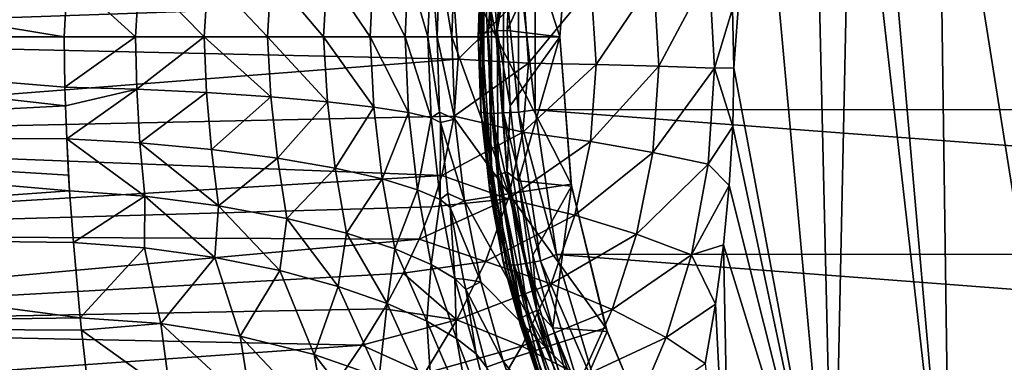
# Model space of a CAD drawing. Header units: metres. Extents: x -109 to 109, y -917 to 389.
# Tile 613 of 656: x -41 to -14, y -9 to 0. Entities that reach past the tile are written whole.
import ezdxf

# ---------------------------------------------------------------- set-up
doc = ezdxf.new("R2010")
doc.units = ezdxf.units.M
doc.layers.add('solid_24503124_XXX_01_SW0001', color=7, linetype='CONTINUOUS')

msp = doc.modelspace()

# ---------------------------------------------------------------- linework, layer by layer
at = {"layer": 'solid_24503124_XXX_01_SW0001'}
for points in [[(-13.716597, 9.020771, 25.438078), (-15.558945, 8.731133, 24.34955), (-11.698054, -15.608111, 25.62023)], [(-15.558945, 8.731133, 24.34955), (-17.322748, 8.409726, 23.121616), (-15.224534, -15.608111, 23.695024)], [(-15.558945, 8.731133, 24.34955), (-15.224534, -15.608111, 23.695024), (-11.698054, -15.608111, 25.62023)], [(-17.940081, 8.286742, 22.643448), (-18.996506, 8.062433, 21.759905), (-18.441193, -15.608111, 21.287626)], [(-17.940081, 8.286742, 22.643448), (-18.441193, -15.608111, 21.287626), (-15.224534, -15.608111, 23.695024)], [(-17.322748, 8.409726, 23.121616), (-17.940081, 8.286742, 22.643448), (-15.224534, -15.608111, 23.695024)], [(-18.996506, 8.062433, 21.759905), (-20.57029, 7.692861, 20.269875), (-18.441193, -15.608111, 21.287626)], [(-20.57029, 7.692861, 20.269875), (-21.234648, 0.771415, 19.357843), (-21.196859, -0.85483, 19.336443)], [(-20.57029, 7.692861, 20.269875), (-21.196859, -0.85483, 19.336443), (-18.441193, -15.608111, 21.287626)], [(-28.62397, 4.533592, -37.5), (-27.75, 0, -55.5), (-28.891434, 2.273805, -37.5)], [(-28.62397, 4.533592, -37.5), (-27.408352, 4.341056, -55.5), (-27.75, 0, -55.5)], [(-26, 0, -55.5), (-27.75, 0, -55.5), (-27.408352, 4.341056, -55.5)], [(-25.670517, 4.126082, -66.677605), (-27.370749, 2.257003, -66.263237), (-27.449984, 0.173294, -65.801292)], [(-26, 0.000001, -65.762871), (-25.670517, 4.126082, -66.677605), (-27.449984, 0.173294, -65.801292)], [(-25.679888, 4.067345, -55.5), (-26, 0, -55.5), (-27.408352, 4.341056, -55.5)], [(-26, 0.000001, -65.762871), (-25.679888, 4.067345, -55.5), (-25.670517, 4.126082, -66.677605)], [(-27.986675, 3.812137, -67.313385), (-28.168709, 2.141566, -67.04364), (-28.25, 0.000857, -66.582481)], [(-28.24172, -0.142667, -66.436623), (-27.986675, 3.812137, -67.313385), (-28.25, 0.000857, -66.582481)], [(-28.152916, 0.082682, -66.209373), (-27.986675, 3.812137, -67.313385), (-28.24172, -0.142667, -66.436623)], [(-27.696392, 4.06316, -66.864265), (-27.873201, 4.039024, -67.086472), (-28.152916, 0.082682, -66.209373)], [(-27.974415, 0.130767, -65.992477), (-27.696392, 4.06316, -66.864265), (-28.152916, 0.082682, -66.209373)], [(-28.152916, 0.082682, -66.209373), (-27.873201, 4.039024, -67.086472), (-27.986675, 3.812137, -67.313385)], [(-27.453663, 4.061774, -66.714935), (-27.696392, 4.06316, -66.864265), (-27.974415, 0.130767, -65.992477)], [(-27.729361, 0.162258, -65.850433), (-27.453663, 4.061774, -66.714935), (-27.974415, 0.130767, -65.992477)], [(-27.729361, 0.162258, -65.850433), (-27.370749, 2.257003, -66.263237), (-27.453663, 4.061774, -66.714935)], [(-26, 0.000001, -65.762871), (-26, 0, -55.5), (-25.679888, 4.067345, -55.5)], [(-56.5, 2.778371, -15.756924), (-39.583233, 1.714283, -15.907899), (-39.678162, -0.000001, -16)], [(-56.5, 0, -16), (-56.5, 2.778371, -15.756924), (-39.678162, -0.000001, -16)], [(-56.5, 2.778371, 15.756924), (-56.5, 0, 16), (-29.268167, 2.595763, 15.788033)], [(-56.5, 0, 16), (-28.917223, 0.957551, 15.971321), (-29.268167, 2.595763, 15.788033)], [(-28.891434, 2.273805, -37.5), (-28.980772, 0, -37.5), (-29.318672, 2.038873, -25.796112)], [(-28.891434, 2.273805, -37.5), (-27.75, 0, -55.5), (-28.980772, 0, -37.5)], [(-27.729361, 0.162258, -65.850433), (-27.449984, 0.173294, -65.801292), (-27.370749, 2.257003, -66.263237)], [(-30.179653, 1.872609, -22.05047), (-29.551321, 2.101726, -23.91371), (-29.639492, -0.000005, -23.994555)], [(-29.639492, -0.000005, -23.994555), (-29.551321, 2.101726, -23.91371), (-29.384438, 0, -25.940533)], [(-29.551321, 2.101726, -23.91371), (-29.318672, 2.038873, -25.796112), (-29.384438, 0, -25.940533)], [(-28.980772, 0, -37.5), (-29.384438, 0, -25.940533), (-29.318672, 2.038873, -25.796112)], [(-28.25, 0.000857, -66.582481), (-28.168709, 2.141566, -67.04364), (-28.174427, 2.064993, -115.475632)], [(-28.25, 0.000857, -66.582481), (-28.174427, 2.064993, -115.475632), (-28.173933, -2.071707, -115.475471)], [(-28.098782, -2.110008, -115.934052), (-28.174427, 2.064993, -115.475632), (-28.098793, 2.10986, -115.934059)], [(-28.098782, -2.110008, -115.934052), (-28.173933, -2.071707, -115.475471), (-28.174427, 2.064993, -115.475632)], [(-28.098793, 2.10986, -115.934059), (-27.885204, 2.121323, -116.352615), (-27.885202, -2.121329, -116.352615)], [(-28.098782, -2.110008, -115.934052), (-28.098793, 2.10986, -115.934059), (-27.885202, -2.121329, -116.352615)], [(-27.885204, 2.121323, -116.352615), (-27.554121, 2.104919, -116.685478), (-27.554119, -2.104925, -116.685478)], [(-27.885202, -2.121329, -116.352615), (-27.885204, 2.121323, -116.352615), (-27.554119, -2.104925, -116.685478)], [(-27.554121, 2.104919, -116.685478), (-27.136766, 2.078983, -116.899551), (-27.136765, -2.078989, -116.899544)], [(-27.554119, -2.104925, -116.685478), (-27.554121, 2.104919, -116.685478), (-27.136765, -2.078989, -116.899544)], [(-27.136766, 2.078983, -116.899551), (-26.677105, 2.011176, -116.974716), (-26.676769, -2.015789, -116.974602)], [(-27.136765, -2.078989, -116.899544), (-27.136766, 2.078983, -116.899551), (-26.676769, -2.015789, -116.974602)], [(26.676765, 2.015822, -116.974602), (26.677109, -2.011144, -116.974716), (-26.677105, 2.011176, -116.974716)], [(26.677109, -2.011144, -116.974716), (-26.676769, -2.015789, -116.974602), (-26.677105, 2.011176, -116.974716)], [(-37.71299, 0.000004, -16.189207), (-39.678162, -0.000001, -16), (-39.583233, 1.714283, -15.907899)], [(-37.71299, 0.000004, -16.189207), (-39.583233, 1.714283, -15.907899), (-37.596786, 1.817447, -16.087526)], [(-37.71299, 0.000004, -16.189207), (-37.596786, 1.817447, -16.087526), (-35.818016, 0.000003, -16.750692)], [(-37.596786, 1.817447, -16.087526), (-35.707794, 1.739065, -16.662689), (-35.818016, 0.000003, -16.750692)], [(-35.818016, 0.000003, -16.750692), (-35.707794, 1.739065, -16.662689), (-34.065163, 0.000002, -17.663782)], [(-35.707794, 1.739065, -16.662689), (-33.960316, 1.71539, -17.585342), (-34.065163, 0.000002, -17.663782)], [(-34.065163, 0.000002, -17.663782), (-33.960316, 1.71539, -17.585342), (-32.518982, 0, -18.894855)], [(-33.960316, 1.71539, -17.585342), (-32.418766, 1.746621, -18.82163), (-32.518982, 0, -18.894855)], [(-32.518982, 0, -18.894855), (-32.418766, 1.746621, -18.82163), (-31.236401, -0.000002, -20.398588)], [(-32.418766, 1.746621, -18.82163), (-31.14724, 1.760457, -20.331608), (-31.236401, -0.000002, -20.398588)], [(-31.236401, -0.000002, -20.398588), (-31.14724, 1.760457, -20.331608), (-30.264648, -0.000004, -22.119602)], [(-31.14724, 1.760457, -20.331608), (-30.179653, 1.872609, -22.05047), (-30.264648, -0.000004, -22.119602)], [(-30.264648, -0.000004, -22.119602), (-30.179653, 1.872609, -22.05047), (-29.639492, -0.000005, -23.994555)], [(-23.402374, 1.592675, 17.553528), (-23.26053, -0.810398, 17.60021), (-21.872469, 1.803425, 18.742199)], [(-23.26053, -0.810398, 17.60021), (-21.724585, -0.870392, 18.798265), (-21.872469, 1.803425, 18.742199)], [(-21.872469, 1.803425, 18.742199), (-21.724585, -0.870392, 18.798265), (-21.234648, 0.771415, 19.357843)], [(-26.993347, 1.184468, 16.141438), (-26.865681, -0.731257, 16.167435), (-25.12995, 1.383864, 16.676136)], [(-26.865681, -0.731257, 16.167435), (-24.994928, -0.763459, 16.712675), (-25.12995, 1.383864, 16.676136)], [(-25.12995, 1.383864, 16.676136), (-24.994928, -0.763459, 16.712675), (-23.402374, 1.592675, 17.553528)], [(-24.994928, -0.763459, 16.712675), (-23.26053, -0.810398, 17.60021), (-23.402374, 1.592675, 17.553528)], [(-26.993347, 1.184468, 16.141438), (-28.917223, 0.957551, 15.971321), (-28.803429, -0.615327, 15.988164)], [(-26.993347, 1.184468, 16.141438), (-28.803429, -0.615327, 15.988164), (-26.865681, -0.731257, 16.167435)], [(-56.5, 0, 16), (-28.803429, -0.615327, 15.988164), (-28.917223, 0.957551, 15.971321)], [(-21.724585, -0.870392, 18.798265), (-21.196859, -0.85483, 19.336443), (-21.234648, 0.771415, 19.357843)], [(-37.71299, 0.000004, -16.189207), (-39.659828, -1.393046, -15.939241), (-39.678162, -0.000001, -16)], [(-37.675434, -1.450179, -16.125557), (-39.659828, -1.393046, -15.939241), (-37.71299, 0.000004, -16.189207)], [(-37.675434, -1.450179, -16.125557), (-37.71299, 0.000004, -16.189207), (-35.818016, 0.000003, -16.750692)], [(-35.752346, -1.542133, -16.685354), (-37.675434, -1.450179, -16.125557), (-35.818016, 0.000003, -16.750692)], [(-33.974483, -1.657984, -17.603056), (-35.818016, 0.000003, -16.750692), (-34.065163, 0.000002, -17.663782)], [(-33.974483, -1.657984, -17.603056), (-35.752346, -1.542133, -16.685354), (-35.818016, 0.000003, -16.750692)], [(-32.4137, -1.792296, -18.835585), (-34.065163, 0.000002, -17.663782), (-32.518982, 0, -18.894855)], [(-32.4137, -1.792296, -18.835585), (-33.974483, -1.657984, -17.603056), (-34.065163, 0.000002, -17.663782)], [(-28.980772, 0, -37.5), (-28.891434, -2.273805, -37.5), (-29.384438, 0, -25.940533)], [(-28.980772, 0, -37.5), (-27.75, 0, -55.5), (-27.408352, -4.341056, -55.5)], [(-28.980772, 0, -37.5), (-27.408352, -4.341056, -55.5), (-28.891434, -2.273805, -37.5)], [(-28.168839, -2.139877, -66.121323), (-28.25, 0.000857, -66.582481), (-28.173933, -2.071707, -115.475471)], [(-28.24172, -0.142667, -66.436623), (-28.25, 0.000857, -66.582481), (-28.168839, -2.139877, -66.121323)], [(-27.873201, -3.873661, -65.332275), (-28.152916, 0.082682, -66.209373), (-28.24172, -0.142667, -66.436623)], [(-27.974415, 0.130767, -65.992477), (-28.152916, 0.082682, -66.209373), (-27.873201, -3.873661, -65.332275)], [(-27.729361, 0.162258, -65.850433), (-27.974415, 0.130767, -65.992477), (-27.696394, -3.801627, -65.120682)], [(-27.696394, -3.801627, -65.120682), (-27.974415, 0.130767, -65.992477), (-27.873201, -3.873661, -65.332275)], [(-25.679888, -4.067345, -55.5), (-27.408352, -4.341056, -55.5), (-27.75, 0, -55.5)], [(-26, 0, -55.5), (-25.679888, -4.067345, -55.5), (-27.75, 0, -55.5)], [(-27.729361, 0.162258, -65.850433), (-27.370771, -1.910415, -65.339348), (-27.449984, 0.173294, -65.801292)], [(-27.453665, -3.737259, -64.985931), (-27.370771, -1.910415, -65.339348), (-27.729361, 0.162258, -65.850433)], [(-27.453665, -3.737259, -64.985931), (-27.729361, 0.162258, -65.850433), (-27.696394, -3.801627, -65.120682)], [(-26, 0.000001, -65.762871), (-27.449984, 0.173294, -65.801292), (-27.370771, -1.910415, -65.339348)], [(-26, 0.000001, -65.762871), (-27.370771, -1.910415, -65.339348), (-27.133795, -3.981244, -64.880257)], [(-25.670517, -4.126081, -64.848145), (-26, 0.000001, -65.762871), (-27.133795, -3.981244, -64.880257)], [(-25.670517, -4.126081, -64.848145), (-26, 0, -55.5), (-26, 0.000001, -65.762871)], [(-25.670517, -4.126081, -64.848145), (-25.679888, -4.067345, -55.5), (-26, 0, -55.5)], [(-39.659828, -1.393046, -15.939241), (-56.5, 0, -16), (-39.678162, -0.000001, -16)], [(-39.644474, -1.911154, -15.885449), (-56.5, -2.778371, -15.756924), (-56.5, 0, -16)], [(-39.659828, -1.393046, -15.939241), (-39.644474, -1.911154, -15.885449), (-56.5, 0, -16)], [(-56.5, 0, 16), (-56.5, -2.778371, 15.756924), (-28.803429, -0.615327, 15.988164)], [(-31.132738, -1.939338, -20.330553), (-32.518982, 0, -18.894855), (-31.236401, -0.000002, -20.398588)], [(-31.132738, -1.939338, -20.330553), (-32.4137, -1.792296, -18.835585), (-32.518982, 0, -18.894855)], [(-30.169779, -2.09167, -22.025524), (-31.236401, -0.000002, -20.398588), (-30.264648, -0.000004, -22.119602)], [(-30.169779, -2.09167, -22.025524), (-31.132738, -1.939338, -20.330553), (-31.236401, -0.000002, -20.398588)], [(-29.552816, -2.241297, -23.856199), (-30.264648, -0.000004, -22.119602), (-29.639492, -0.000005, -23.994555)], [(-29.552816, -2.241297, -23.856199), (-30.169779, -2.09167, -22.025524), (-30.264648, -0.000004, -22.119602)], [(-29.639492, -0.000005, -23.994555), (-29.384438, 0, -25.940533), (-29.315258, -2.085218, -25.800571)], [(-29.552816, -2.241297, -23.856199), (-29.639492, -0.000005, -23.994555), (-29.315258, -2.085218, -25.800571)], [(-28.891434, -2.273805, -37.5), (-29.315258, -2.085218, -25.800571), (-29.384438, 0, -25.940533)], [(-27.939911, -4.094341, -65.560562), (-28.24172, -0.142667, -66.436623), (-28.168839, -2.139877, -66.121323)], [(-27.873201, -3.873661, -65.332275), (-28.24172, -0.142667, -66.436623), (-27.939911, -4.094341, -65.560562)], [(-56.5, -2.778371, 15.756924), (-28.910946, -2.189359, 15.849502), (-28.803429, -0.615327, 15.988164)], [(-26.865681, -0.731257, 16.167435), (-28.803429, -0.615327, 15.988164), (-28.910946, -2.189359, 15.849502)], [(-26.865681, -0.731257, 16.167435), (-28.910946, -2.189359, 15.849502), (-27.016796, -2.634909, 15.969105)], [(-26.865681, -0.731257, 16.167435), (-27.016796, -2.634909, 15.969105), (-24.994928, -0.763459, 16.712675)], [(-27.016796, -2.634909, 15.969105), (-25.154537, -2.893978, 16.481907), (-24.994928, -0.763459, 16.712675)], [(-24.994928, -0.763459, 16.712675), (-25.154537, -2.893978, 16.481907), (-23.26053, -0.810398, 17.60021)], [(-25.154537, -2.893978, 16.481907), (-23.428017, -3.192105, 17.335335), (-23.26053, -0.810398, 17.60021)], [(-23.26053, -0.810398, 17.60021), (-23.428017, -3.192105, 17.335335), (-21.724585, -0.870392, 18.798265)], [(-23.428017, -3.192105, 17.335335), (-21.899042, -3.518616, 18.498835), (-21.724585, -0.870392, 18.798265)], [(-21.724585, -0.870392, 18.798265), (-21.899042, -3.518616, 18.498835), (-21.224728, -2.479925, 19.238262)], [(-21.724585, -0.870392, 18.798265), (-21.224728, -2.479925, 19.238262), (-21.196859, -0.85483, 19.336443)], [(-21.196859, -0.85483, 19.336443), (-21.224728, -2.479925, 19.238262), (-18.441193, -15.608111, 21.287626)], [(-37.675434, -1.450179, -16.125557), (-39.644474, -1.911154, -15.885449), (-39.659828, -1.393046, -15.939241)], [(-37.675434, -1.450179, -16.125557), (-39.608334, -2.819489, -15.749619), (-39.644474, -1.911154, -15.885449)], [(-37.586941, -2.927585, -15.923259), (-39.608334, -2.819489, -15.749619), (-37.675434, -1.450179, -16.125557)], [(-37.586941, -2.927585, -15.923259), (-37.675434, -1.450179, -16.125557), (-35.752346, -1.542133, -16.685354)], [(-35.616432, -3.113058, -16.46431), (-37.586941, -2.927585, -15.923259), (-35.752346, -1.542133, -16.685354)], [(-35.616432, -3.113058, -16.46431), (-35.752346, -1.542133, -16.685354), (-33.974483, -1.657984, -17.603056)], [(-33.793903, -3.353044, -17.361261), (-35.616432, -3.113058, -16.46431), (-33.974483, -1.657984, -17.603056)], [(-33.793903, -3.353044, -17.361261), (-33.974483, -1.657984, -17.603056), (-32.4137, -1.792296, -18.835585)], [(-32.199116, -3.630561, -18.567101), (-33.793903, -3.353044, -17.361261), (-32.4137, -1.792296, -18.835585)], [(-32.199116, -3.630561, -18.567101), (-32.4137, -1.792296, -18.835585), (-31.132738, -1.939338, -20.330553)], [(-39.644474, -1.911154, -15.885449), (-39.608334, -2.819489, -15.749619), (-56.5, -2.778371, -15.756924)], [(-30.898952, -3.927776, -20.024445), (-32.199116, -3.630561, -18.567101), (-31.132738, -1.939338, -20.330553)], [(-30.898952, -3.927776, -20.024445), (-31.132738, -1.939338, -20.330553), (-30.169779, -2.09167, -22.025524)], [(-29.925835, -4.224102, -21.668808), (-30.898952, -3.927776, -20.024445), (-30.169779, -2.09167, -22.025524)], [(-29.925835, -4.224102, -21.668808), (-30.169779, -2.09167, -22.025524), (-29.552816, -2.241297, -23.856199)], [(-29.552816, -2.241297, -23.856199), (-29.315258, -2.085218, -25.800571), (-29.295038, -2.369147, -25.761724)], [(-28.891434, -2.273805, -37.5), (-29.295038, -2.369147, -25.761724), (-29.315258, -2.085218, -25.800571)], [(-28.168839, -2.139877, -66.121323), (-28.173933, -2.071707, -115.475471), (-27.56641, -6.177013, -115.281792)], [(-28.098782, -2.110008, -115.934052), (-27.56641, -6.177013, -115.281792), (-28.173933, -2.071707, -115.475471)], [(-27.925787, -4.267658, -65.662987), (-28.168839, -2.139877, -66.121323), (-27.56641, -6.177013, -115.281792)], [(-27.939911, -4.094341, -65.560562), (-28.168839, -2.139877, -66.121323), (-27.925787, -4.267658, -65.662987)], [(-27.476662, -6.277164, -115.712906), (-27.56641, -6.177013, -115.281792), (-28.098782, -2.110008, -115.934052)], [(-27.476662, -6.277164, -115.712906), (-28.098782, -2.110008, -115.934052), (-27.885202, -2.121329, -116.352615)], [(-27.885202, -2.121329, -116.352615), (-27.554119, -2.104925, -116.685478), (-26.934345, -6.261948, -116.467148)], [(-27.258026, -6.310385, -116.13015), (-27.885202, -2.121329, -116.352615), (-26.934345, -6.261948, -116.467148)], [(-27.476662, -6.277164, -115.712906), (-27.885202, -2.121329, -116.352615), (-27.258026, -6.310385, -116.13015)], [(-27.554119, -2.104925, -116.685478), (-27.136765, -2.078989, -116.899544), (-26.526321, -6.185245, -116.686958)], [(-26.934345, -6.261948, -116.467148), (-27.554119, -2.104925, -116.685478), (-26.526321, -6.185245, -116.686958)], [(-27.453665, -3.737259, -64.985931), (-27.133795, -3.981244, -64.880257), (-27.370771, -1.910415, -65.339348)], [(-27.136765, -2.078989, -116.899544), (-26.676769, -2.015789, -116.974602), (-26.091539, -6.011344, -116.773827)], [(-26.526321, -6.185245, -116.686958), (-27.136765, -2.078989, -116.899544), (-26.091539, -6.011344, -116.773827)], [(26.677109, -2.011144, -116.974716), (26.092407, -6.007442, -116.774124), (-26.676769, -2.015789, -116.974602)], [(26.092407, -6.007442, -116.774124), (-26.091539, -6.011344, -116.773827), (-26.676769, -2.015789, -116.974602)], [(-56.5, -2.778371, 15.756924), (-29.256662, -3.830488, 15.534715), (-28.910946, -2.189359, 15.849502)], [(-29.299685, -4.498322, -23.436398), (-29.925835, -4.224102, -21.668808), (-29.552816, -2.241297, -23.856199)], [(-29.299685, -4.498322, -23.436398), (-29.552816, -2.241297, -23.856199), (-29.295038, -2.369147, -25.761724)], [(-29.299685, -4.498322, -23.436398), (-29.295038, -2.369147, -25.761724), (-29.083786, -4.32821, -25.378029)], [(-28.891434, -2.273805, -37.5), (-28.62397, -4.533592, -37.5), (-29.295038, -2.369147, -25.761724)], [(-28.62397, -4.533592, -37.5), (-29.083786, -4.32821, -25.378029), (-29.295038, -2.369147, -25.761724)], [(-27.016796, -2.634909, 15.969105), (-28.910946, -2.189359, 15.849502), (-29.256662, -3.830488, 15.534715)], [(-28.891434, -2.273805, -37.5), (-27.408352, -4.341056, -55.5), (-28.62397, -4.533592, -37.5)], [(-27.016796, -2.634909, 15.969105), (-29.256662, -3.830488, 15.534715), (-27.426666, -4.472947, 15.557281)], [(-27.016796, -2.634909, 15.969105), (-27.426666, -4.472947, 15.557281), (-25.154537, -2.893978, 16.481907)], [(-21.899042, -3.518616, 18.498835), (-21.317715, -4.109867, 19.062178), (-21.224728, -2.479925, 19.238262)], [(-21.224728, -2.479925, 19.238262), (-21.317715, -4.109867, 19.062178), (-18.441193, -15.608111, 21.287626)], [(-39.528301, -4.258755, -15.422808), (-56.5, -5.472322, -15.035082), (-56.5, -2.778371, -15.756924)], [(-39.555401, -3.822916, -15.53658), (-39.528301, -4.258755, -15.422808), (-56.5, -2.778371, -15.756924)], [(-39.608334, -2.819489, -15.749619), (-39.555401, -3.822916, -15.53658), (-56.5, -2.778371, -15.756924)], [(-56.5, -2.778371, 15.756924), (-56.5, -5.472322, 15.035082), (-29.256662, -3.830488, 15.534715)], [(-39.608334, -2.819489, -15.749619), (-39.528301, -4.258755, -15.422808), (-39.555401, -3.822916, -15.53658)], [(-37.453781, -4.403806, -15.577866), (-39.528301, -4.258755, -15.422808), (-39.608334, -2.819489, -15.749619)], [(-37.453781, -4.403806, -15.577866), (-39.608334, -2.819489, -15.749619), (-37.586941, -2.927585, -15.923259)], [(-35.42001, -4.666039, -16.087368), (-37.586941, -2.927585, -15.923259), (-35.616432, -3.113058, -16.46431)], [(-35.42001, -4.666039, -16.087368), (-37.453781, -4.403806, -15.577866), (-37.586941, -2.927585, -15.923259)], [(-27.426666, -4.472947, 15.557281), (-25.585157, -4.93127, 16.00087), (-25.154537, -2.893978, 16.481907)], [(-25.154537, -2.893978, 16.481907), (-25.585157, -4.93127, 16.00087), (-23.428017, -3.192105, 17.335335)], [(-35.42001, -4.666039, -16.087368), (-35.616432, -3.113058, -16.46431), (-33.793903, -3.353044, -17.361261)], [(-25.585157, -4.93127, 16.00087), (-23.877876, -5.454078, 16.781801), (-23.428017, -3.192105, 17.335335)], [(-23.428017, -3.192105, 17.335335), (-23.877876, -5.454078, 16.781801), (-21.899042, -3.518616, 18.498835)], [(-33.535847, -5.01523, -16.943754), (-35.42001, -4.666039, -16.087368), (-33.793903, -3.353044, -17.361261)], [(-33.535847, -5.01523, -16.943754), (-33.793903, -3.353044, -17.361261), (-32.199116, -3.630561, -18.567101)], [(-23.877876, -5.454078, 16.781801), (-22.36594, -6.022655, 17.872118), (-21.899042, -3.518616, 18.498835)], [(-21.899042, -3.518616, 18.498835), (-22.36594, -6.022655, 17.872118), (-21.317715, -4.109867, 19.062178)], [(-31.888519, -5.422676, -18.099485), (-33.535847, -5.01523, -16.943754), (-32.199116, -3.630561, -18.567101)], [(-31.888519, -5.422676, -18.099485), (-32.199116, -3.630561, -18.567101), (-30.898952, -3.927776, -20.024445)], [(-27.696394, -3.801627, -65.120682), (-27.873201, -3.873661, -65.332275), (-27.038576, -7.754989, -64.471802)], [(-27.453665, -3.737259, -64.985931), (-27.696394, -3.801627, -65.120682), (-26.866835, -7.659398, -64.265442)], [(-26.866835, -7.659398, -64.265442), (-27.696394, -3.801627, -65.120682), (-27.038576, -7.754989, -64.471802)], [(-26.631062, -7.562689, -64.137848), (-27.133795, -3.981244, -64.880257), (-27.453665, -3.737259, -64.985931)], [(-26.631062, -7.562689, -64.137848), (-27.453665, -3.737259, -64.985931), (-26.866835, -7.659398, -64.265442)], [(-56.5, -5.472322, 15.035082), (-29.531668, -4.694307, 15.295865), (-29.256662, -3.830488, 15.534715)], [(-30.549223, -5.85805, -19.496103), (-31.888519, -5.422676, -18.099485), (-30.898952, -3.927776, -20.024445)], [(-30.549223, -5.85805, -19.496103), (-30.898952, -3.927776, -20.024445), (-29.925835, -4.224102, -21.668808)], [(-27.426666, -4.472947, 15.557281), (-29.256662, -3.830488, 15.534715), (-29.531668, -4.694307, 15.295865)], [(-27.038576, -7.754989, -64.471802), (-27.873201, -3.873661, -65.332275), (-27.939911, -4.094341, -65.560562)], [(-25.679888, -4.067345, -55.5), (-24.727448, -8.034504, -55.5), (-27.408352, -4.341056, -55.5)], [(-25.670517, -4.126081, -64.848145), (-27.133795, -3.981244, -64.880257), (-26.740576, -6.026995, -64.42672)], [(-26.631062, -7.562689, -64.137848), (-26.740576, -6.026995, -64.42672), (-27.133795, -3.981244, -64.880257)], [(-25.670517, -4.126081, -64.848145), (-24.727448, -8.034504, -55.5), (-25.679888, -4.067345, -55.5)], [(-39.528301, -4.258755, -15.422808), (-39.424675, -5.686235, -14.955492), (-56.5, -5.472322, -15.035082)], [(-37.453781, -4.403806, -15.577866), (-39.424675, -5.686235, -14.955492), (-39.528301, -4.258755, -15.422808)], [(-29.54627, -6.287651, -21.070345), (-30.549223, -5.85805, -19.496103), (-29.925835, -4.224102, -21.668808)], [(-29.54627, -6.287651, -21.070345), (-29.925835, -4.224102, -21.668808), (-29.299685, -4.498322, -23.436398)], [(-29.299685, -4.498322, -23.436398), (-29.083786, -4.32821, -25.378029), (-29.027027, -4.715551, -25.278326)], [(-28.62397, -4.533592, -37.5), (-29.027027, -4.715551, -25.278326), (-29.083786, -4.32821, -25.378029)], [(-28.62397, -4.533592, -37.5), (-27.408352, -4.341056, -55.5), (-26.391819, -8.575222, -55.5)], [(-27.939911, -4.094341, -65.560562), (-27.925787, -4.267658, -65.662987), (-27.522537, -6.369652, -65.210159)], [(-27.086073, -7.968542, -64.701668), (-27.939911, -4.094341, -65.560562), (-27.522537, -6.369652, -65.210159)], [(-27.038576, -7.754989, -64.471802), (-27.939911, -4.094341, -65.560562), (-27.086073, -7.968542, -64.701668)], [(-27.522537, -6.369652, -65.210159), (-27.925787, -4.267658, -65.662987), (-27.56641, -6.177013, -115.281792)], [(-24.727448, -8.034504, -55.5), (-26.391819, -8.575222, -55.5), (-27.408352, -4.341056, -55.5)], [(-25.670517, -4.126081, -64.848145), (-26.740576, -6.026995, -64.42672), (-26.194096, -8.034865, -63.981586)], [(-24.692268, -8.14198, -63.95784), (-25.670517, -4.126081, -64.848145), (-26.194096, -8.034865, -63.981586)], [(-24.692268, -8.14198, -63.95784), (-24.727448, -8.034504, -55.5), (-25.670517, -4.126081, -64.848145)], [(-22.36594, -6.022655, 17.872118), (-21.475897, -5.745974, 18.804873), (-21.317715, -4.109867, 19.062178)], [(-21.317715, -4.109867, 19.062178), (-21.475897, -5.745974, 18.804873), (-18.441193, -15.608111, 21.287626)], [(-37.459396, -5.828209, -15.069498), (-39.424675, -5.686235, -14.955492), (-37.453781, -4.403806, -15.577866)], [(-35.523857, -6.094759, -15.465792), (-37.459396, -5.828209, -15.069498), (-37.453781, -4.403806, -15.577866)], [(-35.523857, -6.094759, -15.465792), (-37.453781, -4.403806, -15.577866), (-35.42001, -4.666039, -16.087368)], [(-27.426666, -4.472947, 15.557281), (-29.531668, -4.694307, 15.295865), (-29.88381, -5.5941, 14.990198)], [(-27.426666, -4.472947, 15.557281), (-29.88381, -5.5941, 14.990198), (-28.051134, -6.207673, 14.953405)], [(-28.893547, -6.677403, -22.761547), (-29.54627, -6.287651, -21.070345), (-29.299685, -4.498322, -23.436398)], [(-28.893547, -6.677403, -22.761547), (-29.299685, -4.498322, -23.436398), (-29.027027, -4.715551, -25.278326)], [(-28.62397, -4.533592, -37.5), (-28.180031, -6.765427, -37.5), (-29.027027, -4.715551, -25.278326)], [(-28.62397, -4.533592, -37.5), (-26.391819, -8.575222, -55.5), (-28.180031, -6.765427, -37.5)], [(-27.426666, -4.472947, 15.557281), (-28.051134, -6.207673, 14.953405), (-25.585157, -4.93127, 16.00087)], [(-56.5, -5.472322, 15.035082), (-29.88381, -5.5941, 14.990198), (-29.531668, -4.694307, 15.295865)], [(-33.724754, -6.45839, -16.132273), (-35.523857, -6.094759, -15.465792), (-35.42001, -4.666039, -16.087368)], [(-33.724754, -6.45839, -16.132273), (-35.42001, -4.666039, -16.087368), (-33.535847, -5.01523, -16.943754)], [(-28.180031, -6.765427, -37.5), (-28.659065, -6.691348, -24.640072), (-29.027027, -4.715551, -25.278326)], [(-28.893547, -6.677403, -22.761547), (-29.027027, -4.715551, -25.278326), (-28.659065, -6.691348, -24.640072)], [(-32.115654, -6.893059, -17.036377), (-33.724754, -6.45839, -16.132273), (-33.535847, -5.01523, -16.943754)], [(-32.115654, -6.893059, -17.036377), (-33.535847, -5.01523, -16.943754), (-31.888519, -5.422676, -18.099485)], [(-28.051134, -6.207673, 14.953405), (-26.235485, -6.823802, 15.302803), (-25.585157, -4.93127, 16.00087)], [(-25.585157, -4.93127, 16.00087), (-26.235485, -6.823802, 15.302803), (-23.877876, -5.454078, 16.781801)], [(-30.762321, -7.366295, -18.123354), (-32.115654, -6.893059, -17.036377), (-31.888519, -5.422676, -18.099485)], [(-30.762321, -7.366295, -18.123354), (-31.888519, -5.422676, -18.099485), (-30.549223, -5.85805, -19.496103)], [(-39.234837, -7.764889, -13.989514), (-56.5, -8, -13.856406), (-56.5, -5.472322, -15.035082)], [(-39.424675, -5.686235, -14.955492), (-39.234837, -7.764889, -13.989514), (-56.5, -5.472322, -15.035082)], [(-56.5, -5.472322, 15.035082), (-56.5, -8, 13.856406), (-29.88381, -5.5941, 14.990198)], [(-56.5, -8, 13.856406), (-30.320963, -6.533185, 14.605392), (-29.88381, -5.5941, 14.990198)], [(-37.459396, -5.828209, -15.069498), (-39.234837, -7.764889, -13.989514), (-39.424675, -5.686235, -14.955492)], [(-28.051134, -6.207673, 14.953405), (-29.88381, -5.5941, 14.990198), (-30.320963, -6.533185, 14.605392)], [(-26.235485, -6.823802, 15.302803), (-24.552176, -7.531387, 15.984013), (-23.877876, -5.454078, 16.781801)], [(-23.877876, -5.454078, 16.781801), (-24.552176, -7.531387, 15.984013), (-22.36594, -6.022655, 17.872118)], [(-37.012333, -7.917581, -14.11237), (-39.234837, -7.764889, -13.989514), (-37.459396, -5.828209, -15.069498)], [(-37.012333, -7.917581, -14.11237), (-37.459396, -5.828209, -15.069498), (-35.523857, -6.094759, -15.465792)], [(-29.672276, -7.854855, -19.361252), (-30.762321, -7.366295, -18.123354), (-30.549223, -5.85805, -19.496103)], [(-29.672276, -7.854855, -19.361252), (-30.549223, -5.85805, -19.496103), (-29.54627, -6.287651, -21.070345)], [(-22.36594, -6.022655, 17.872118), (-21.697956, -7.386479, 18.462885), (-21.475897, -5.745974, 18.804873)], [(-21.475897, -5.745974, 18.804873), (-21.697956, -7.386479, 18.462885), (-21.282574, -15.608111, 18.447023)], [(-21.475897, -5.745974, 18.804873), (-21.282574, -15.608111, 18.447023), (-18.441193, -15.608111, 21.287626)], [(-34.817429, -8.26529, -14.539064), (-37.012333, -7.917581, -14.11237), (-35.523857, -6.094759, -15.465792)], [(-34.817429, -8.26529, -14.539064), (-35.523857, -6.094759, -15.465792), (-33.724754, -6.45839, -16.132273)], [(-28.051134, -6.207673, 14.953405), (-30.320963, -6.533185, 14.605392), (-28.837542, -7.819131, 14.180796)], [(-28.051134, -6.207673, 14.953405), (-28.837542, -7.819131, 14.180796), (-26.235485, -6.823802, 15.302803)], [(-27.522537, -6.369652, -65.210159), (-27.56641, -6.177013, -115.281792), (-26.350456, -10.184105, -114.905441)], [(-27.476662, -6.277164, -115.712906), (-26.350456, -10.184105, -114.905441), (-27.56641, -6.177013, -115.281792)], [(-26.934345, -6.261948, -116.467148), (-26.526321, -6.185245, -116.686958), (-25.323984, -10.140166, -116.280907)], [(-26.631062, -7.562689, -64.137848), (-26.194096, -8.034865, -63.981586), (-26.740576, -6.026995, -64.42672)], [(-26.526321, -6.185245, -116.686958), (-26.091539, -6.011344, -116.773827), (-24.920547, -9.90834, -116.384033)], [(-25.323984, -10.140166, -116.280907), (-26.526321, -6.185245, -116.686958), (-24.920547, -9.90834, -116.384033)], [(26.092407, -6.007442, -116.774124), (24.921606, -9.905575, -116.384377), (-26.091539, -6.011344, -116.773827)], [(24.921606, -9.905575, -116.384377), (-24.920547, -9.90834, -116.384033), (-26.091539, -6.011344, -116.773827)], [(-24.552176, -7.531387, 15.984013), (-23.06147, -8.305097, 16.972647), (-22.36594, -6.022655, 17.872118)], [(-22.36594, -6.022655, 17.872118), (-23.06147, -8.305097, 16.972647), (-21.697956, -7.386479, 18.462885)], [(-32.775703, -8.775624, -15.268572), (-34.817429, -8.26529, -14.539064), (-33.724754, -6.45839, -16.132273)], [(-32.775703, -8.775624, -15.268572), (-33.724754, -6.45839, -16.132273), (-32.115654, -6.893059, -17.036377)], [(-28.851385, -8.329839, -20.709179), (-29.672276, -7.854855, -19.361252), (-29.54627, -6.287651, -21.070345)], [(-28.851385, -8.329839, -20.709179), (-29.54627, -6.287651, -21.070345), (-28.893547, -6.677403, -22.761547)], [(-26.247684, -10.446129, -64.332031), (-27.522537, -6.369652, -65.210159), (-26.350456, -10.184105, -114.905441)], [(-27.086073, -7.968542, -64.701668), (-27.522537, -6.369652, -65.210159), (-26.247684, -10.446129, -64.332031)], [(-26.251572, -10.290391, -115.290466), (-26.350456, -10.184105, -114.905441), (-27.476662, -6.277164, -115.712906)], [(-26.251572, -10.290391, -115.290466), (-27.476662, -6.277164, -115.712906), (-27.258026, -6.310385, -116.13015)], [(-27.258026, -6.310385, -116.13015), (-26.934345, -6.261948, -116.467148), (-25.713858, -10.264571, -116.050247)], [(-26.023144, -10.34291, -115.705444), (-27.258026, -6.310385, -116.13015), (-25.713858, -10.264571, -116.050247)], [(-26.251572, -10.290391, -115.290466), (-27.258026, -6.310385, -116.13015), (-26.023144, -10.34291, -115.705444)], [(-25.713858, -10.264571, -116.050247), (-26.934345, -6.261948, -116.467148), (-25.323984, -10.140166, -116.280907)], [(-56.5, -8, 13.856406), (-30.847506, -7.509655, 14.128166), (-30.320963, -6.533185, 14.605392)], [(-28.837542, -7.819131, 14.180796), (-30.320963, -6.533185, 14.605392), (-30.847506, -7.509655, 14.128166)], [(-28.893547, -6.677403, -22.761547), (-28.659065, -6.691348, -24.640072), (-28.593462, -6.982771, -24.528616)], [(-28.304239, -8.760757, -22.122211), (-28.893547, -6.677403, -22.761547), (-28.593462, -6.982771, -24.528616)], [(-28.304239, -8.760757, -22.122211), (-28.851385, -8.329839, -20.709179), (-28.893547, -6.677403, -22.761547)], [(-28.180031, -6.765427, -37.5), (-28.593462, -6.982771, -24.528616), (-28.659065, -6.691348, -24.640072)], [(-28.180031, -6.765427, -37.5), (-27.562353, -8.955551, -37.5), (-28.593462, -6.982771, -24.528616)], [(-28.180031, -6.765427, -37.5), (-26.391819, -8.575222, -55.5), (-27.562353, -8.955551, -37.5)], [(-30.983919, -9.404735, -16.259764), (-32.775703, -8.775624, -15.268572), (-32.115654, -6.893059, -17.036377)], [(-30.983919, -9.404735, -16.259764), (-32.115654, -6.893059, -17.036377), (-30.762321, -7.366295, -18.123354)], [(-28.837542, -7.819131, 14.180796), (-27.046261, -8.547427, 14.423779), (-26.235485, -6.823802, 15.302803)], [(-27.562353, -8.955551, -37.5), (-28.018829, -9.124151, -23.575859), (-28.593462, -6.982771, -24.528616)], [(-28.304239, -8.760757, -22.122211), (-28.593462, -6.982771, -24.528616), (-28.018829, -9.124151, -23.575859)], [(-26.235485, -6.823802, 15.302803), (-27.046261, -8.547427, 14.423779), (-24.552176, -7.531387, 15.984013)], [(-56.5, -8, 13.856406), (-31.460466, -8.512669, 13.54749), (-30.847506, -7.509655, 14.128166)], [(-28.837542, -7.819131, 14.180796), (-30.847506, -7.509655, 14.128166), (-31.460466, -8.512669, 13.54749)], [(-29.517628, -10.104699, -17.461153), (-30.983919, -9.404735, -16.259764), (-30.762321, -7.366295, -18.123354)], [(-29.517628, -10.104699, -17.461153), (-30.762321, -7.366295, -18.123354), (-29.672276, -7.854855, -19.361252)], [(-27.046261, -8.547427, 14.423779), (-25.385546, -9.395617, 14.990111), (-24.552176, -7.531387, 15.984013)], [(-26.631062, -7.562689, -64.137848), (-26.866835, -7.659398, -64.265442), (-25.499332, -11.368528, -63.443142)], [(-25.275085, -11.240562, -63.322487), (-26.194096, -8.034865, -63.981586), (-26.631062, -7.562689, -64.137848)], [(-25.275085, -11.240562, -63.322487), (-26.631062, -7.562689, -64.137848), (-25.499332, -11.368528, -63.443142)], [(-24.552176, -7.531387, 15.984013), (-25.385546, -9.395617, 14.990111), (-23.06147, -8.305097, 16.972647)], [(-23.06147, -8.305097, 16.972647), (-21.98082, -9.026235, 18.033072), (-21.697956, -7.386479, 18.462885)], [(-21.697956, -7.386479, 18.462885), (-21.98082, -9.026235, 18.033072), (-21.282574, -15.608111, 18.447023)], [(-39.234837, -7.764889, -13.989514), (-39.200081, -8.100221, -13.798059), (-56.5, -8, -13.856406)], [(-37.012333, -7.917581, -14.11237), (-39.200081, -8.100221, -13.798059), (-39.234837, -7.764889, -13.989514)], [(-28.837542, -7.819131, 14.180796), (-31.460466, -8.512669, 13.54749), (-29.732958, -9.29983, 13.259615)], [(-28.837542, -7.819131, 14.180796), (-29.732958, -9.29983, 13.259615), (-27.046261, -8.547427, 14.423779)], [(-28.396154, -10.824801, -18.819256), (-29.672276, -7.854855, -19.361252), (-28.851385, -8.329839, -20.709179)], [(-28.396154, -10.824801, -18.819256), (-29.517628, -10.104699, -17.461153), (-29.672276, -7.854855, -19.361252)], [(-25.662678, -11.486888, -63.644463), (-27.038576, -7.754989, -64.471802), (-27.086073, -7.968542, -64.701668)], [(-26.866835, -7.659398, -64.265442), (-27.038576, -7.754989, -64.471802), (-25.662678, -11.486888, -63.644463)], [(-25.499332, -11.368528, -63.443142), (-26.866835, -7.659398, -64.265442), (-25.662678, -11.486888, -63.644463)], [(-39.017914, -9.715622, -12.712462), (-56.5, -10.284602, -12.256711), (-56.5, -8, -13.856406)], [(-39.200081, -8.100221, -13.798059), (-39.017914, -9.715622, -12.712462), (-56.5, -8, -13.856406)], [(-56.5, -8, 13.856406), (-56.5, -10.284602, 12.256711), (-31.460466, -8.512669, 13.54749)], [(-36.748287, -9.858834, -12.828206), (-39.200081, -8.100221, -13.798059), (-37.012333, -7.917581, -14.11237)], [(-36.748287, -9.858834, -12.828206), (-39.017914, -9.715622, -12.712462), (-39.200081, -8.100221, -13.798059)], [(-34.50399, -10.240953, -13.206474), (-37.012333, -7.917581, -14.11237), (-34.817429, -8.26529, -14.539064)], [(-34.50399, -10.240953, -13.206474), (-36.748287, -9.858834, -12.828206), (-37.012333, -7.917581, -14.11237)], [(-25.694044, -11.691536, -63.876305), (-27.086073, -7.968542, -64.701668), (-26.247684, -10.446129, -64.332031)], [(-25.662678, -11.486888, -63.644463), (-27.086073, -7.968542, -64.701668), (-25.694044, -11.691536, -63.876305)], [(-24.727448, -8.034504, -55.5), (-23.16614, -11.803802, -55.5), (-26.391819, -8.575222, -55.5)], [(-24.692268, -8.14198, -63.95784), (-26.194096, -8.034865, -63.981586), (-25.497927, -9.993269, -63.547421)], [(-25.275085, -11.240562, -63.322487), (-25.497927, -9.993269, -63.547421), (-26.194096, -8.034865, -63.981586)], [(-23.095125, -11.942162, -63.11536), (-24.692268, -8.14198, -63.95784), (-25.497927, -9.993269, -63.547421)], [(-24.692268, -8.14198, -63.95784), (-23.16614, -11.803802, -55.5), (-24.727448, -8.034504, -55.5)], [(-23.095125, -11.942162, -63.11536), (-23.16614, -11.803802, -55.5), (-24.692268, -8.14198, -63.95784)], [(-32.414352, -10.83012, -13.849809), (-34.817429, -8.26529, -14.539064), (-32.775703, -8.775624, -15.268572)], [(-32.414352, -10.83012, -13.849809), (-34.50399, -10.240953, -13.206474), (-34.817429, -8.26529, -14.539064)], [(-27.621294, -11.515706, -20.285131), (-28.851385, -8.329839, -20.709179), (-28.304239, -8.760757, -22.122211)], [(-27.621294, -11.515706, -20.285131), (-28.396154, -10.824801, -18.819256), (-28.851385, -8.329839, -20.709179)], [(-25.385546, -9.395617, 14.990111), (-23.914846, -10.333333, 15.85952), (-23.06147, -8.305097, 16.972647)], [(-23.06147, -8.305097, 16.972647), (-23.914846, -10.333333, 15.85952), (-21.98082, -9.026235, 18.033072)], [(-56.5, -10.284602, 12.256711), (-32.144978, -9.519477, 12.859999), (-31.460466, -8.512669, 13.54749)], [(-29.732958, -9.29983, 13.259615), (-31.460466, -8.512669, 13.54749), (-32.144978, -9.519477, 12.859999)], [(-29.732958, -9.29983, 13.259615), (-27.959671, -10.097024, 13.394859), (-27.046261, -8.547427, 14.423779)], [(-27.046261, -8.547427, 14.423779), (-27.959671, -10.097024, 13.394859), (-25.385546, -9.395617, 14.990111)], [(-27.562353, -8.955551, -37.5), (-26.391819, -8.575222, -55.5), (-24.725431, -12.598236, -55.5)], [(-23.16614, -11.803802, -55.5), (-24.725431, -12.598236, -55.5), (-26.391819, -8.575222, -55.5)], [(-30.577494, -11.574954, -14.724986), (-32.775703, -8.775624, -15.268572), (-30.983919, -9.404735, -16.259764)], [(-30.577494, -11.574954, -14.724986), (-32.414352, -10.83012, -13.849809), (-32.775703, -8.775624, -15.268572)], [(-27.621294, -11.515706, -20.285131), (-28.304239, -8.760757, -22.122211), (-28.018829, -9.124151, -23.575859)], [(-27.562353, -8.955551, -37.5), (-26.774742, -11.090462, -37.5), (-28.018829, -9.124151, -23.575859)], [(-27.562353, -8.955551, -37.5), (-24.725431, -12.598236, -55.5), (-26.774742, -11.090462, -37.5)]]:
    msp.add_3dface(points, dxfattribs=at)

doc.saveas('drawing.dxf')
